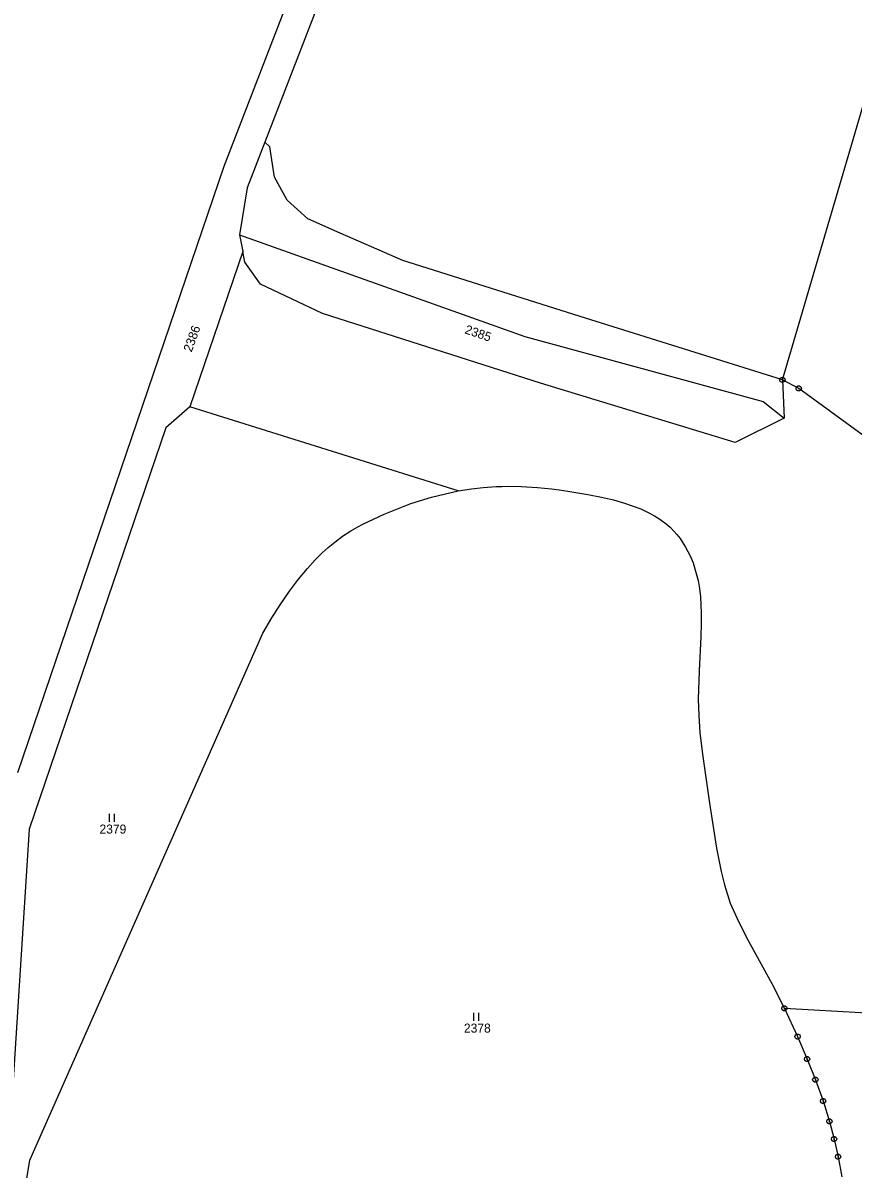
# Model space of a CAD drawing. Extents: x -609861 to -605046, y -1120287 to -1116307.
# Drawn here: x -606266.4 to -606109.8, y -1117928.9 to -1117712.6 of the extents above; entities that cross this region are included whole.
import ezdxf

# ---------------------------------------------------------------- set-up
doc = ezdxf.new("R2010")
doc.units = 0
for name, color, linetype in [('Vrstva 1', 7, 'Continuous'), ('Vrstva 2', 7, 'Continuous'), ('Vrstva 3', 7, 'Continuous'), ('Vrstva 4', 7, 'Continuous'), ('Vrstva 8', 7, 'Continuous')]:
    doc.layers.add(name, color=color, linetype=linetype)

msp = doc.modelspace()

# ---------------------------------------------------------------- linework, layer by layer
at = {"layer": 'Vrstva 1'}
for p, q in [((-606201.11, -1117684.26), (-606220.75, -1117735.1)), ((-606228.39, -1117739.61), (-606217.06, -1117710.29)), ((-606123.09, -1117779.96), (-606104.08, -1117715.23)), ((-606220.75, -1117735.1), (-606224.08, -1117743.71)), ((-606219.76, -1117736), (-606220.75, -1117735.1)), ((-606218.92, -1117741.71), (-606219.76, -1117736)), ((-606267.35, -1117854.06), (-606228.39, -1117739.61)), ((-606216.53, -1117746.06), (-606218.92, -1117741.71)), ((-606224.08, -1117743.71), (-606225.51, -1117752.59)), ((-606212.59, -1117749.54), (-606216.53, -1117746.06)), ((-606206.52, -1117752.29), (-606212.59, -1117749.54)), ((-606225.51, -1117752.59), (-606224.9, -1117755.74)), ((-606194.67, -1117757.4), (-606206.52, -1117752.29)), ((-606224.9, -1117755.74), (-606234.88, -1117785.06)), ((-606224.52, -1117757.73), (-606224.9, -1117755.74)), ((-606221.53, -1117761.89), (-606224.52, -1117757.73)), ((-606160.27, -1117768.34), (-606194.67, -1117757.4)), ((-606209.86, -1117767.43), (-606221.53, -1117761.89)), ((-606168.74, -1117780.61), (-606209.86, -1117767.43)), ((-606123.09, -1117779.96), (-606160.27, -1117768.34)), ((-606132.02, -1117791.8), (-606168.74, -1117780.61)), ((-606123.09, -1117779.96), (-606122.76, -1117787.16)), ((-606120, -1117781.59), (-606123.09, -1117779.96)), ((-606075.32, -1117814.31), (-606120, -1117781.59)), ((-606234.88, -1117785.06), (-606239.4, -1117789.01)), ((-606184.29, -1117800.89), (-606234.88, -1117785.06)), ((-606122.76, -1117787.16), (-606132.02, -1117791.8)), ((-606239.4, -1117789.01), (-606265.18, -1117864.76)), ((-606189.3, -1117802.1), (-606184.29, -1117800.89)), ((-606184.29, -1117800.89), (-606181.74, -1117800.51)), ((-606181.74, -1117800.51), (-606179.57, -1117800.27)), ((-606179.57, -1117800.27), (-606177.09, -1117800.09)), ((-606177.09, -1117800.09), (-606176.02, -1117800.06)), ((-606176.02, -1117800.06), (-606174.95, -1117800.04)), ((-606174.95, -1117800.04), (-606172.39, -1117800.09)), ((-606172.39, -1117800.09), (-606169.31, -1117800.27)), ((-606169.31, -1117800.27), (-606166.66, -1117800.53)), ((-606166.66, -1117800.53), (-606165.18, -1117800.73)), ((-606165.18, -1117800.73), (-606163.56, -1117800.95)), ((-606163.56, -1117800.95), (-606159.77, -1117801.61)), ((-606198.19, -1117805.33), (-606193.16, -1117803.32)), ((-606193.16, -1117803.32), (-606189.3, -1117802.1)), ((-606159.77, -1117801.61), (-606157.21, -1117802.1)), ((-606157.21, -1117802.1), (-606154.98, -1117802.62)), ((-606154.98, -1117802.62), (-606152.89, -1117803.22)), ((-606152.89, -1117803.22), (-606151.22, -1117803.8)), ((-606202.23, -1117807.2), (-606198.19, -1117805.33)), ((-606151.22, -1117803.8), (-606149.82, -1117804.31)), ((-606149.82, -1117804.31), (-606148.42, -1117804.99)), ((-606148.42, -1117804.99), (-606147.24, -1117805.64)), ((-606147.24, -1117805.64), (-606146.23, -1117806.26)), ((-606204.48, -1117808.45), (-606203.17, -1117807.69)), ((-606203.17, -1117807.69), (-606202.23, -1117807.2)), ((-606146.23, -1117806.26), (-606145.02, -1117807.15)), ((-606145.02, -1117807.15), (-606144.27, -1117807.78)), ((-606144.27, -1117807.78), (-606143.57, -1117808.54)), ((-606207.52, -1117810.58), (-606206.09, -1117809.46)), ((-606206.09, -1117809.46), (-606204.48, -1117808.45)), ((-606143.57, -1117808.54), (-606143, -1117809.14)), ((-606143, -1117809.14), (-606142.41, -1117809.92)), ((-606142.41, -1117809.92), (-606141.99, -1117810.52)), ((-606209.93, -1117812.63), (-606208.78, -1117811.57)), ((-606208.78, -1117811.57), (-606207.52, -1117810.58)), ((-606141.99, -1117810.52), (-606141.37, -1117811.53)), ((-606141.37, -1117811.53), (-606140.48, -1117813.18)), ((-606212.66, -1117815.53), (-606211.21, -1117813.94)), ((-606211.21, -1117813.94), (-606209.93, -1117812.63)), ((-606140.48, -1117813.18), (-606139.94, -1117814.5)), ((-606139.94, -1117814.5), (-606139.48, -1117816.04)), ((-606214.39, -1117817.58), (-606212.66, -1117815.53)), ((-606139.48, -1117816.04), (-606139, -1117817.8)), ((-606216.06, -1117819.81), (-606214.39, -1117817.58)), ((-606139, -1117817.8), (-606138.74, -1117819.33)), ((-606217.85, -1117822.44), (-606216.06, -1117819.81)), ((-606138.74, -1117819.33), (-606138.56, -1117820.88)), ((-606138.56, -1117820.88), (-606138.43, -1117823.96)), ((-606219.41, -1117824.89), (-606217.85, -1117822.44)), ((-606221.09, -1117827.78), (-606219.41, -1117824.89)), ((-606138.43, -1117823.96), (-606138.42, -1117825.96)), ((-606138.42, -1117825.96), (-606138.49, -1117828.44)), ((-606265.08, -1117927.21), (-606221.09, -1117827.78)), ((-606138.49, -1117828.44), (-606138.82, -1117834.87)), ((-606138.82, -1117834.87), (-606139.01, -1117840.22)), ((-606139.01, -1117840.22), (-606138.85, -1117843.32)), ((-606138.85, -1117843.32), (-606138.65, -1117846.51)), ((-606138.65, -1117846.51), (-606138.14, -1117850.57)), ((-606138.14, -1117850.57), (-606137.62, -1117854.54)), ((-606137.62, -1117854.54), (-606136.82, -1117859.84)), ((-606136.82, -1117859.84), (-606135.51, -1117868.34)), ((-606265.18, -1117864.76), (-606270.19, -1117943.29)), ((-606135.51, -1117868.34), (-606134.63, -1117872.75)), ((-606134.63, -1117872.75), (-606134.04, -1117875.27)), ((-606134.04, -1117875.27), (-606132.92, -1117878.73)), ((-606132.92, -1117878.73), (-606131.61, -1117881.63)), ((-606131.61, -1117881.63), (-606129.86, -1117885.18)), ((-606129.86, -1117885.18), (-606128.14, -1117888.28)), ((-606128.14, -1117888.28), (-606125.12, -1117893.9)), ((-606125.12, -1117893.9), (-606122.72, -1117898.57)), ((-606122.72, -1117898.57), (-606120.22, -1117903.89)), ((-606107.15, -1117899.45), (-606122.72, -1117898.57)), ((-606120.22, -1117903.89), (-606118.43, -1117908.14)), ((-606118.43, -1117908.14), (-606116.88, -1117912.05)), ((-606116.88, -1117912.05), (-606115.41, -1117916.04)), ((-606115.41, -1117916.04), (-606114.22, -1117919.91)), ((-606114.22, -1117919.91), (-606113.34, -1117923.22)), ((-606113.34, -1117923.22), (-606112.58, -1117926.57)), ((-606112.58, -1117926.57), (-606111.87, -1117930.38)), ((-606265.92, -1117932.57), (-606265.08, -1117927.21))]:
    msp.add_line(p, q, dxfattribs=at)
at = {"layer": 'Vrstva 3'}
for p, q in [((-606250.12, -1117861.88), (-606250.12, -1117863.38)), ((-606249.12, -1117863.38), (-606249.12, -1117861.88)), ((-606181.35, -1117899.44), (-606181.35, -1117900.94)), ((-606180.35, -1117900.94), (-606180.35, -1117899.44))]:
    msp.add_line(p, q, dxfattribs=at)
at = {"layer": 'Vrstva 4'}
for p, q in [((-606225.51, -1117752.59), (-606171.7, -1117771.75)), ((-606171.7, -1117771.75), (-606126.73, -1117784.06)), ((-606126.73, -1117784.06), (-606122.76, -1117787.16))]:
    msp.add_line(p, q, dxfattribs=at)
at = {"layer": 'Vrstva 8'}
for p, q in [((-606123.21, -1117779.96), (-606122.97, -1117779.96)), ((-606120.12, -1117781.59), (-606119.88, -1117781.59)), ((-606122.84, -1117898.57), (-606122.6, -1117898.57)), ((-606120.34, -1117903.89), (-606120.1, -1117903.89)), ((-606118.55, -1117908.14), (-606118.31, -1117908.14)), ((-606117, -1117912.05), (-606116.76, -1117912.05)), ((-606115.53, -1117916.04), (-606115.29, -1117916.04)), ((-606114.34, -1117919.91), (-606114.1, -1117919.91)), ((-606113.46, -1117923.22), (-606113.22, -1117923.22)), ((-606112.7, -1117926.57), (-606112.46, -1117926.57))]:
    msp.add_line(p, q, dxfattribs=at)
for points in [[(-606122.94, -1117779.48), (-606122.69, -1117779.66), (-606122.59, -1117779.95), (-606122.69, -1117780.24), (-606122.94, -1117780.42), (-606123.25, -1117780.42), (-606123.5, -1117780.24), (-606123.6, -1117779.95), (-606123.5, -1117779.66), (-606123.25, -1117779.48)], [(-606119.85, -1117781.11), (-606119.6, -1117781.29), (-606119.5, -1117781.58), (-606119.6, -1117781.87), (-606119.85, -1117782.05), (-606120.16, -1117782.05), (-606120.41, -1117781.87), (-606120.51, -1117781.58), (-606120.41, -1117781.29), (-606120.16, -1117781.11)], [(-606122.57, -1117898.09), (-606122.32, -1117898.27), (-606122.22, -1117898.56), (-606122.32, -1117898.85), (-606122.57, -1117899.03), (-606122.88, -1117899.03), (-606123.13, -1117898.85), (-606123.23, -1117898.56), (-606123.13, -1117898.27), (-606122.88, -1117898.09)], [(-606120.07, -1117903.41), (-606119.82, -1117903.59), (-606119.72, -1117903.88), (-606119.82, -1117904.17), (-606120.07, -1117904.35), (-606120.38, -1117904.35), (-606120.63, -1117904.17), (-606120.73, -1117903.88), (-606120.63, -1117903.59), (-606120.38, -1117903.41)], [(-606118.28, -1117907.66), (-606118.03, -1117907.84), (-606117.93, -1117908.13), (-606118.03, -1117908.42), (-606118.28, -1117908.6), (-606118.59, -1117908.6), (-606118.84, -1117908.42), (-606118.94, -1117908.13), (-606118.84, -1117907.84), (-606118.59, -1117907.66)], [(-606116.73, -1117911.57), (-606116.48, -1117911.75), (-606116.38, -1117912.04), (-606116.48, -1117912.33), (-606116.73, -1117912.51), (-606117.04, -1117912.51), (-606117.29, -1117912.33), (-606117.39, -1117912.04), (-606117.29, -1117911.75), (-606117.04, -1117911.57)], [(-606115.26, -1117915.56), (-606115.01, -1117915.74), (-606114.91, -1117916.03), (-606115.01, -1117916.32), (-606115.26, -1117916.5), (-606115.57, -1117916.5), (-606115.82, -1117916.32), (-606115.92, -1117916.03), (-606115.82, -1117915.74), (-606115.57, -1117915.56)], [(-606114.07, -1117919.43), (-606113.82, -1117919.61), (-606113.72, -1117919.9), (-606113.82, -1117920.19), (-606114.07, -1117920.37), (-606114.38, -1117920.37), (-606114.63, -1117920.19), (-606114.73, -1117919.9), (-606114.63, -1117919.61), (-606114.38, -1117919.43)], [(-606113.19, -1117922.74), (-606112.94, -1117922.92), (-606112.84, -1117923.21), (-606112.94, -1117923.5), (-606113.19, -1117923.68), (-606113.5, -1117923.68), (-606113.75, -1117923.5), (-606113.85, -1117923.21), (-606113.75, -1117922.92), (-606113.5, -1117922.74)], [(-606112.43, -1117926.09), (-606112.18, -1117926.27), (-606112.08, -1117926.56), (-606112.18, -1117926.85), (-606112.43, -1117927.03), (-606112.74, -1117927.03), (-606112.99, -1117926.85), (-606113.09, -1117926.56), (-606112.99, -1117926.27), (-606112.74, -1117926.09)]]:
    msp.add_lwpolyline(points, close=True, dxfattribs=at)

# ---------------------------------------------------------------- texts
at = {"layer": 'Vrstva 2'}
for s, rotation, p in [('2386', 70.07274, (-606234.559, -1117774.837)), ('2385', 341.25366, (-606183.145, -1117771.146))]:
    msp.add_text(s, height=1.7, rotation=rotation, dxfattribs=at).set_placement(p)
for s, p in [('2379', (-606251.923, -1117865.58)), ('2378', (-606183.173, -1117903.14))]:
    msp.add_text(s, height=1.7, dxfattribs=at).set_placement(p)

doc.saveas('drawing.dxf')
